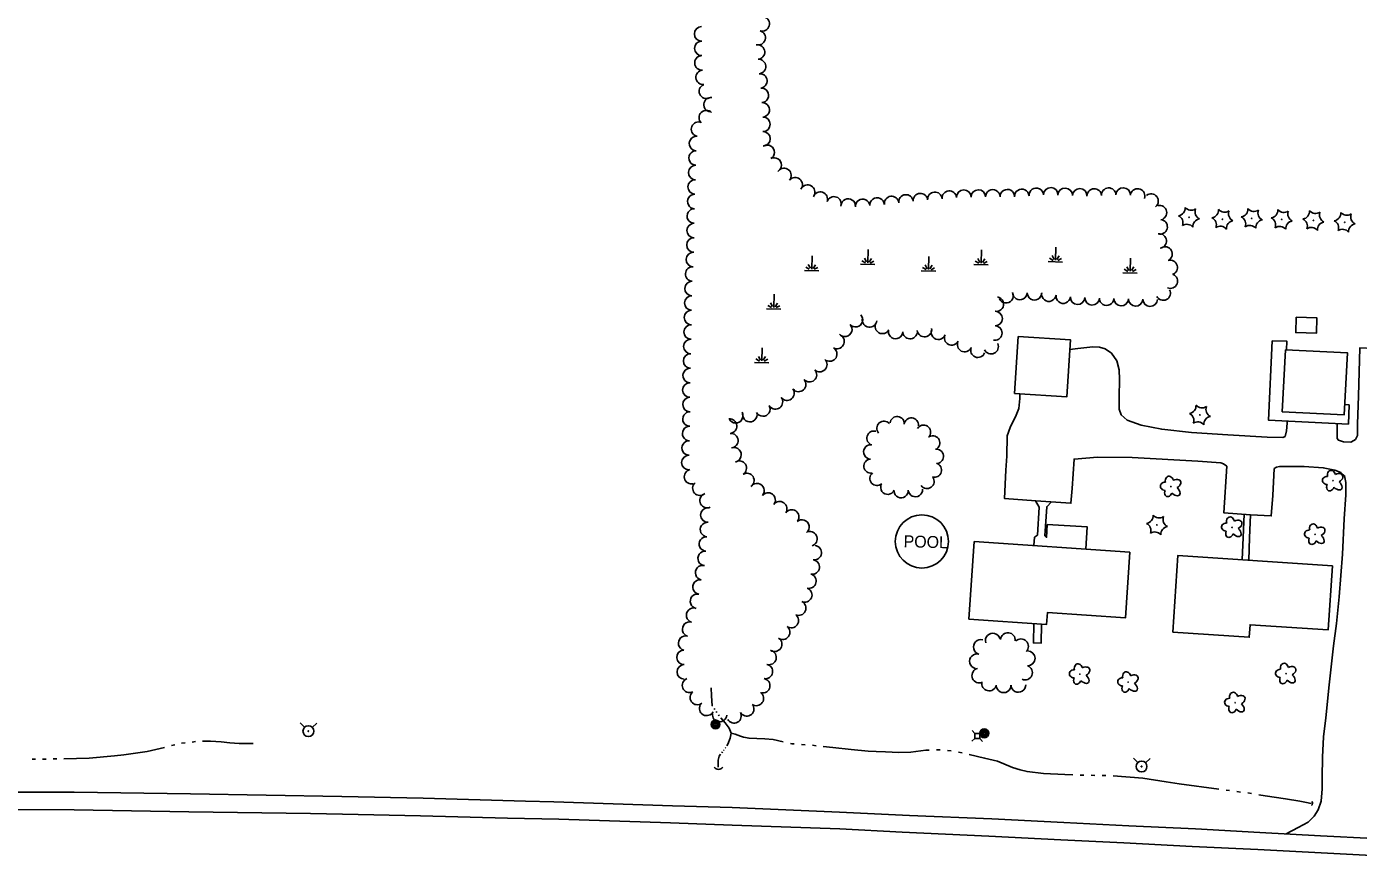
# Model space of a CAD drawing. Extents: x 588843 to 2552415, y 180129 to 269402.
# Drawn here: x 602868 to 603539, y 183578 to 183995 of the extents above; entities that cross this region are included whole.
import ezdxf

# ---------------------------------------------------------------- set-up
doc = ezdxf.new("R2010")
doc.units = 0
for name, color, linetype in [('E_BLD', 7, 'Continuous'), ('E_BLD_Dash', 7, 'Continuous'), ('E_BLD_HvyDash', 7, 'Continuous'), ('E_DRN', 7, 'Continuous'), ('E_DWY', 7, 'Continuous'), ('E_LAND_TreeLine_P', 7, 'Continuous'), ('E_LAND_Vegetation', 7, 'Continuous'), ('E_MISCPROP', 7, 'Continuous'), ('E_MISCPROP_Dash', 7, 'Continuous'), ('E_MISCPROP_Text', 7, 'Continuous'), ('E_PATH_Sidewalk', 7, 'Continuous'), ('E_RDWY', 7, 'Continuous'), ('E_RDWY_Gravel', 7, 'Continuous'), ('E_UTL_AG_Bold', 7, 'Continuous'), ('E_UTL_WHydrant', 7, 'Continuous'), ('E_WTR_P', 7, 'Continuous'), ('E_WTR_Wetland', 7, 'Continuous')]:
    doc.layers.add(name, color=color, linetype=linetype)

# ---------------------------------------------------------------- blocks, each defined once
blk = doc.blocks.new('HYD_3')
at = {"layer": 'E_UTL_WHydrant'}
for p, q in [((-12.6, 12.6), (-27.3, 27.3)), ((12.6, 12.6), (27.3, 27.3))]:
    blk.add_line(p, q, dxfattribs=at)
for radius in [18, 1.38]:
    blk.add_circle((0, 0), radius, dxfattribs=at)
blk = doc.blocks.new('CULV2_4')
at = {"layer": 'E_DRN'}
blk.add_arc((65, 48), 80.7, 216.8699, 323.1301, dxfattribs=at)
blk = doc.blocks.new('PED_3')
at = {"layer": 'E_UTL_AG_Bold'}
for p, q in [((-8.2, 8.2), (-17.5, 17.5)), ((8.2, 8.2), (17.5, 17.5)), ((-8.2, -8.2), (-17.5, -17.5)), ((8.2, -8.2), (17.5, -17.5))]:
    blk.add_line(p, q, dxfattribs=at)
blk.add_lwpolyline([(-8.2, -8.2), (8.2, -8.2), (8.2, 8.2), (-8.2, 8.2)], close=True, dxfattribs=at)
blk = doc.blocks.new('POLE_3')
at = {"layer": 'E_MISCPROP'}
for radius in [14.6, 11, 7.32, 3.66]:
    blk.add_circle((0, 0), radius, dxfattribs=at)
blk = doc.blocks.new('POOL')
at = {"layer": 'E_MISCPROP_Dash'}
blk.add_text('POOL', height=39.37, dxfattribs=at).set_placement((-68.1, -19.7))
blk = doc.blocks.new('MAR_3')
at = {"layer": 'E_WTR_Wetland'}
for p, q in [((-0.1, 48.7), (-0.1, 5.3)), ((-24, 0), (23.7, 0)), ((-20, 11.5), (-8.1, 4.8)), ((-4.5, 7.8), (-11.6, 20.2)), ((4.6, 7.8), (11.7, 20.2)), ((20, 11.5), (8.1, 4.8))]:
    blk.add_line(p, q, dxfattribs=at)
blk = doc.blocks.new('DTRE_4')
at = {"layer": 'E_LAND_Vegetation'}
blk.add_circle((-0.6, 0), 0.601, dxfattribs=at)
for centre, major_axis, ratio in [((-19.3, 0.5), (16.2, -0.4), 0.832022), ((-6.1, 17.5), (4.5, -16.3), 0.782863), ((13.3, 9), (-17.3, -9.6), 0.691916), ((-8.2, -17.2), (5.9, 15.9), 0.716896), ((11.6, -12.2), (-16.4, 15), 0.560249)]:
    blk.add_ellipse(centre, major_axis=major_axis, ratio=ratio, start_param=1.570796, end_param=4.712389, dxfattribs=at)
blk = doc.blocks.new('CTRE_4')
at = {"layer": 'E_LAND_Vegetation'}
blk.add_circle((0, 0), 0.733, dxfattribs=at)
for centre, start, end in [((-45.4, -19.3), 340.2113, 65.9762), ((-39.3, 29.4), 280.2067, 5.9716), ((5.9, 49), 220.2113, 305.9762), ((45.4, 19.3), 160.2113, 245.9762), ((-5.9, -49), 40.2113, 125.9762), ((39.5, -29.6), 100.2511, 185.9272)]:
    blk.add_arc(centre, 25.8, start, end, dxfattribs=at)

msp = doc.modelspace()

# ---------------------------------------------------------------- linework, layer by layer
at = {"layer": 'E_BLD'}
for points in [[(603507.7, 183848.61), (603518.13, 183848.23), (603517.85, 183840.45), (603507.41, 183840.83)], [(603367.75, 183838.8), (603394.03, 183837.11), (603392.17, 183808.47), (603365.9, 183810.17)], [(603502.22, 183832.2), (603533.43, 183830.66), (603531.89, 183799.44), (603500.69, 183800.98)], [(603423.95, 183730.23), (603345.53, 183735.61), (603342.85, 183696.55), (603381.96, 183693.87), (603382.37, 183699.81), (603421.68, 183697.12)], [(603525.89, 183723.42), (603448.15, 183728.59), (603445.59, 183690), (603484, 183687.45), (603484.42, 183693.69), (603523.74, 183691.08)]]:
    msp.add_lwpolyline(points, close=True, dxfattribs=at)
at = {"layer": 'E_BLD_Dash'}
msp.add_circle((603319.2, 183735.64), 13.4, dxfattribs=at)
at = {"layer": 'E_BLD_HvyDash'}
msp.add_lwpolyline([(603532.14, 183804.57), (603534.29, 183804.42), (603533.93, 183794.77), (603493.67, 183796.75), (603495.64, 183836.62), (603502.93, 183836.52), (603502.8, 183832.17)], dxfattribs=at)
at = {"layer": 'E_DWY'}
for points in [[(603393.71, 183832.27), (603397.8, 183832.8), (603405.22, 183833.69), (603408.57, 183833.4), (603411.4, 183832.63), (603414.59, 183830.38), (603417.35, 183826.56), (603418.61, 183822.09), (603418.77, 183817.25), (603418.53, 183808.39), (603418.56, 183802.18), (603419.47, 183799.39), (603422.55, 183796.65), (603429.68, 183794.19), (603439.97, 183792.13), (603455.01, 183790.44), (603473.31, 183789.26), (603493.09, 183788.13), (603500.88, 183788.02), (603502.08, 183788.57), (603502.74, 183791.32), (603503.14, 183795.25), (603503.19, 183795.84)], [(603528.37, 183794.76), (603528.3, 183792.5), (603528.23, 183789.74), (603528.27, 183787.57), (603528.93, 183786.66), (603531.57, 183785.8), (603535.12, 183785.71), (603536.72, 183786.45), (603537.52, 183786.92), (603538.56, 183789.06), (603538.62, 183794.88), (603539, 183808.86), (603539.66, 183833.09), (603553.44, 183832.52), (603553.36, 183829.57), (603563.49, 183828.8), (603561.79, 183794.94), (603561.71, 183792.28), (603562.88, 183791.56), (603564.74, 183791.31), (603564.95, 183795.15), (603565.14, 183798.32)], [(603502.55, 183588.39), (603508.66, 183591.55), (603513.76, 183594.27), (603516.8, 183597.34), (603518.76, 183600.54), (603520.25, 183604.84), (603520.72, 183611.03), (603520.68, 183616.75), (603520.96, 183627.09), (603521.43, 183637.33), (603522.58, 183646.76), (603524.31, 183663.47), (603526.52, 183683.03), (603528.01, 183694.42), (603529.26, 183707.8), (603530.92, 183729.24), (603531.9, 183747.05), (603532.62, 183759.16), (603532.69, 183765.37), (603532, 183768.74), (603530.17, 183770.36), (603527.15, 183771.63), (603521.26, 183772.78), (603511.72, 183773.43), (603499.3, 183773.47), (603497.71, 183773.02), (603496.61, 183772.36), (603495.95, 183758.87), (603495.08, 183748.55), (603484.74, 183749.12), (603471.26, 183749.98), (603472.79, 183773.5), (603471.14, 183774.73), (603469.78, 183775.16), (603458.07, 183776.07), (603425, 183777.95), (603407.56, 183778.13), (603395.8, 183777.17), (603394.91, 183762.31), (603394.21, 183754.93), (603376.6, 183756.1), (603360.86, 183757.22), (603361.45, 183771.59), (603361.93, 183778.68), (603362.21, 183788.82), (603363.61, 183793.02), (603366.73, 183799.25), (603368, 183802.56), (603368.44, 183807.68), (603368.5, 183810)]]:
    msp.add_lwpolyline(points, dxfattribs=at)
at = {"layer": 'E_LAND_TreeLine_P'}
for centre, radius, start, end in [((603208.29, 183991.22), 3.65, 90.42048, 270.42048), ((603238.79, 183996.29), 3.65, 254.03886, 74.03886), ((603208.35, 183983.92), 3.65, 90.42048, 270.42048), ((603236.78, 183989.27), 3.65, 254.03886, 74.03886), ((603236.42, 183982.08), 3.65, 274.20817, 94.20817), ((603208.42, 183976.62), 3.65, 95.09997, 275.09997), ((603236.95, 183974.8), 3.65, 274.25227, 94.25227), ((603209.07, 183969.34), 3.65, 95.09997, 275.09997), ((603237.6, 183967.52), 3.65, 276.48125, 96.48125), ((603210.68, 183962.32), 3.65, 114.17625, 294.17625), ((603238.35, 183960.26), 3.65, 273.60409, 93.60409), ((603213.02, 183955.56), 3.65, 82.82796, 262.82796), ((603238.81, 183952.97), 3.65, 273.60409, 93.60409), ((603210.66, 183949.03), 3.65, 44.52647, 224.52647), ((603239.16, 183945.67), 3.65, 270.30816, 90.30816), ((603206.71, 183943.23), 3.65, 79.35526, 259.35526), ((603239.19, 183938.37), 3.65, 270.30816, 90.30816), ((603205.71, 183936.02), 3.65, 88.44554, 268.44554), ((603241.32, 183931.61), 3.65, 298.78879, 118.78879), ((603205.51, 183928.72), 3.65, 88.44554, 268.44554), ((603244.84, 183925.21), 3.65, 298.78879, 118.78879), ((603205.3, 183921.42), 3.65, 88.03036, 268.03036), ((603249.77, 183919.97), 3.65, 320.19112, 140.19112), ((603205.05, 183914.12), 3.65, 88.03036, 268.03036), ((603255.39, 183915.3), 3.65, 320.19112, 140.19112), ((603261.63, 183911.53), 3.65, 329.939, 149.939), ((603384.08, 183910.21), 3.65, 357.96408, 177.96408), ((603420.56, 183910.12), 3.65, 358.44554, 178.44554), ((603204.82, 183906.82), 3.65, 88.44554, 268.44554), ((603268.02, 183908.01), 3.65, 340.892, 160.892), ((603274.92, 183905.62), 3.65, 340.892, 160.892), ((603282.09, 183904.55), 3.65, 355.61143, 175.61143), ((603289.37, 183904.42), 3.65, 5.02749, 185.02749), ((603296.65, 183905.06), 3.65, 5.02749, 185.02749), ((603303.92, 183905.81), 3.65, 6.44301, 186.44301), ((603311.17, 183906.63), 3.65, 6.44301, 186.44301), ((603318.45, 183907.28), 3.65, 5.04546, 185.04546), ((603325.73, 183907.92), 3.65, 4.91147, 184.91147), ((603333, 183908.54), 3.65, 4.91147, 184.91147), ((603340.29, 183909.02), 3.65, 0.55364, 180.55364), ((603347.59, 183909.09), 3.65, 0.55364, 180.55364), ((603354.89, 183909.16), 3.65, 0.81505, 180.81505), ((603362.2, 183909.27), 3.65, 0.81505, 180.81505), ((603369.5, 183909.42), 3.65, 4.02815, 184.02815), ((603376.79, 183909.93), 3.65, 4.02815, 184.02815), ((603391.37, 183909.95), 3.65, 357.96408, 177.96408), ((603398.67, 183909.68), 3.65, 357.88384, 177.88384), ((603405.97, 183909.63), 3.65, 3.06969, 183.06969), ((603413.27, 183910.02), 3.65, 3.06969, 183.06969), ((603427.81, 183909.63), 3.65, 340.45821, 160.45821), ((603434.6, 183907.05), 3.65, 309.23136, 129.23136), ((603204.62, 183899.51), 3.65, 88.44554, 268.44554), ((603438.81, 183901.19), 3.65, 282.01598, 102.01598), ((603204.49, 183892.21), 3.65, 89.4333, 269.4333), ((603439.15, 183894.09), 3.65, 253.64878, 73.64878), ((603204.42, 183884.91), 3.65, 89.4333, 269.4333), ((603438.73, 183886.93), 3.65, 275.68246, 95.68246), ((603204.14, 183877.61), 3.65, 87.74685, 267.74685), ((603441.65, 183880.39), 3.65, 300.68801, 120.68801), ((603203.78, 183870.31), 3.65, 87.00142, 267.00142), ((603444.27, 183873.61), 3.65, 286.88049, 106.88049), ((603444.31, 183866.74), 3.65, 246.76325, 66.76325), ((603203.45, 183863.02), 3.65, 88.91325, 268.91325), ((603361.58, 183859.39), 3.65, 202.28428, 22.28428), ((603368.55, 183860.99), 3.65, 178.88627, 358.88627), ((603375.86, 183860.85), 3.65, 178.88627, 358.88627), ((603383.12, 183860.15), 3.65, 172.10535, 352.10535), ((603440.67, 183860.73), 3.65, 207.43436, 27.43436), ((603203.31, 183855.72), 3.65, 88.91325, 268.91325), ((603356.71, 183855.14), 3.65, 261.63649, 81.63649), ((603390.35, 183859.15), 3.65, 172.10535, 352.10535), ((603397.63, 183858.63), 3.65, 177.6867, 357.6867), ((603404.93, 183858.34), 3.65, 177.6867, 357.6867), ((603412.23, 183858.11), 3.65, 178.44554, 358.44554), ((603419.53, 183857.92), 3.65, 178.78257, 358.78257), ((603426.83, 183857.76), 3.65, 178.78257, 358.78257), ((603434.13, 183857.61), 3.65, 178.78257, 358.78257), ((603203.17, 183848.41), 3.65, 88.91325, 268.91325), ((603285.78, 183847.34), 3.65, 222.15337, 42.15337), ((603292.83, 183847.2), 3.65, 173.61512, 353.61512), ((603356.07, 183847.88), 3.65, 269.57996, 89.57996), ((603203.03, 183841.11), 3.65, 88.91325, 268.91325), ((603280.37, 183842.44), 3.65, 222.15337, 42.15337), ((603299.31, 183843.92), 3.65, 151.45765, 331.45765), ((603305.98, 183841.37), 3.65, 178.44554, 358.44554), ((603313.27, 183841.32), 3.65, 188.17312, 8.17312), ((603320.5, 183842.35), 3.65, 188.17312, 8.17312), ((603327.48, 183840.99), 3.65, 159.81096, 339.81096), ((603355.93, 183840.59), 3.65, 258.21074, 78.21074), ((603202.88, 183833.81), 3.65, 88.7949, 268.7949), ((603276.45, 183836.33), 3.65, 240.03288, 60.03288), ((603334.18, 183838.11), 3.65, 152.9822, 332.9822), ((603340.69, 183834.79), 3.65, 152.9822, 332.9822), ((603347.41, 183831.94), 3.65, 157.55974, 337.55974), ((603354.07, 183833.73), 3.65, 204.60711, 24.60711), ((603202.73, 183826.51), 3.65, 88.7949, 268.7949), ((603267.78, 183824.71), 3.65, 226.20465, 46.20465), ((603272.8, 183830), 3.65, 240.03288, 60.03288), ((603202.54, 183819.2), 3.65, 88.44554, 268.44554), ((603262.58, 183819.59), 3.65, 221.87619, 41.87619), ((603202.36, 183811.9), 3.65, 90.7546, 270.7546), ((603257.14, 183814.71), 3.65, 221.87619, 41.87619), ((603202.45, 183804.6), 3.65, 90.7546, 270.7546), ((603245.46, 183805.94), 3.65, 216.76565, 36.76565), ((603251.3, 183810.32), 3.65, 216.99601, 36.99601), ((603202.44, 183797.3), 3.65, 88.44554, 268.44554), ((603225.45, 183798.95), 3.65, 208.19042, 28.19042), ((603239.13, 183802.32), 3.65, 208.36475, 28.36475), ((603202.24, 183789.99), 3.65, 88.44554, 268.44554), ((603222.35, 183793.69), 3.65, 275.00824, 95.00824), ((603232.55, 183799.52), 3.65, 177.62709, 357.62709), ((603300.12, 183792.63), 3.59, 41.36298, 221.36298), ((603306.75, 183794.99), 3.59, 354.26062, 174.26062), ((603313.89, 183794.27), 3.59, 354.26062, 174.26062), ((603320.02, 183790.64), 3.59, 327.72664, 147.72664), ((603202.04, 183782.69), 3.65, 88.44554, 268.44554), ((603222.99, 183786.41), 3.65, 275.00824, 95.00824), ((603295.05, 183787.68), 3.59, 73.27263, 253.27263), ((603324.65, 183785.24), 3.59, 307.33004, 127.33004), ((603224.61, 183779.3), 3.65, 283.34424, 103.34424), ((603293.44, 183780.74), 3.59, 87.56414, 267.56414), ((603326.51, 183778.5), 3.59, 277.90786, 97.90786), ((603201.88, 183775.4), 3.65, 90.56664, 270.56664), ((603227.2, 183772.56), 3.65, 301.8781, 121.8781), ((603293.59, 183773.59), 3.59, 97.60789, 277.60789), ((603325.5, 183771.55), 3.59, 253.30456, 73.30456), ((603203.21, 183768.25), 3.65, 103.42717, 283.42717), ((603231.06, 183766.36), 3.65, 301.8781, 121.8781), ((603296.61, 183767.42), 3.59, 130.95599, 310.95599), ((603321.76, 183765.87), 3.59, 215.64535, 35.64535), ((603207.41, 183762.47), 3.65, 132.36462, 312.36462), ((603236.16, 183761.22), 3.65, 319.04488, 139.04488), ((603241.76, 183756.54), 3.65, 322.66946, 142.66946), ((603302.01, 183762.93), 3.59, 155.34872, 335.34872), ((603308.76, 183761.22), 3.59, 184.15613, 4.15613), ((603315.92, 183761.74), 3.59, 184.15613, 4.15613), ((603211.03, 183756.19), 3.65, 116.20408, 296.20408), ((603247.6, 183752.15), 3.65, 325.3342, 145.3342), ((603211.43, 183748.96), 3.65, 90.58644, 270.58644), ((603253.61, 183748), 3.65, 325.3342, 145.3342), ((603258.78, 183742.91), 3.65, 310.71923, 130.71923), ((603211.23, 183741.66), 3.65, 85.86252, 265.86252), ((603262.85, 183736.99), 3.65, 287.47115, 107.47115), ((603210.7, 183734.38), 3.65, 85.86252, 265.86252), ((603264.96, 183730.02), 3.65, 262.24209, 82.24209), ((603210.08, 183727.1), 3.65, 84.75416, 264.75416), ((603263.97, 183722.78), 3.65, 262.24209, 82.24209), ((603208.77, 183719.92), 3.65, 78.47348, 258.47348), ((603207.44, 183712.74), 3.65, 80.31544, 260.31544), ((603262.32, 183715.68), 3.65, 255.37622, 75.37622), ((603206.21, 183705.54), 3.65, 80.31544, 260.31544), ((603260.21, 183708.7), 3.65, 245.48177, 65.48177), ((603204.25, 183698.51), 3.65, 74.10192, 254.10192), ((603257.18, 183702.06), 3.65, 245.48177, 65.48177), ((603202.25, 183691.48), 3.65, 74.10192, 254.10192), ((603249.11, 183689.95), 3.65, 233.29687, 53.29687), ((603253.48, 183695.81), 3.65, 233.29687, 53.29687), ((603200.24, 183684.46), 3.65, 74.10192, 254.10192), ((603245.05, 183683.88), 3.65, 236.56594, 56.56594), ((603348.88, 183682.51), 3.71, 74.94981, 254.94981), ((603354.88, 183685.71), 3.71, 16.50601, 196.50601), ((603362.51, 183685.99), 3.71, 354.20915, 174.20915), ((603369.09, 183682.84), 3.71, 314.9937, 134.9937), ((603199.39, 183677.27), 3.65, 92.25962, 272.25962), ((603242.24, 183677.24), 3.65, 254.7879, 74.7879), ((603346.95, 183675.34), 3.71, 74.94981, 254.94981), ((603372.44, 183676.8), 3.71, 270.13023, 90.13023), ((603199.56, 183669.97), 3.65, 90.03668, 270.03668), ((603240.38, 183670.18), 3.65, 259.33418, 79.33418), ((603371.11, 183669.64), 3.71, 246.85023, 66.85023), ((603202.2, 183663.21), 3.65, 113.09231, 293.09231), ((603239.03, 183663), 3.65, 259.33418, 79.33418), ((603348.09, 183668.11), 3.71, 103.06642, 283.06642), ((603206.1, 183657.09), 3.65, 127.34276, 307.34276), ((603235.84, 183656.6), 3.65, 234.91507, 54.91507), ((603353.05, 183664.14), 3.71, 166.62405, 346.62405), ((603360.35, 183663.23), 3.71, 181.45833, 1.45833), ((603367.78, 183663.42), 3.71, 181.45833, 1.45833), ((603210.8, 183651.6), 3.65, 151.88049, 331.88049), ((603230.98, 183651.36), 3.65, 208.91109, 28.91109), ((603217.35, 183648.52), 3.65, 173.56627, 353.56627), ((603224.59, 183647.83), 3.65, 208.91109, 28.91109)]:
    msp.add_arc(centre, radius, start, end, dxfattribs=at)
at = {"layer": 'E_PATH_Sidewalk'}
for points in [[(603376.44, 183756.11), (603378.22, 183752.96), (603377.35, 183738.89), (603375.84, 183737.75), (603375.58, 183733.55)], [(603384.4, 183755.58), (603382.07, 183753.15), (603381.08, 183738.49), (603381.95, 183737.68), (603382.32, 183744.17), (603402.49, 183742.94), (603401.82, 183731.75)], [(603481.44, 183749.33), (603481.01, 183737.65), (603480.54, 183726.44)], [(603484.7, 183749.13), (603484.16, 183737.47), (603483.78, 183726.22)], [(603375.64, 183694.3), (603375.38, 183684.53), (603379.22, 183684.43), (603379.48, 183694.04)]]:
    msp.add_lwpolyline(points, dxfattribs=at)
at = {"layer": 'E_RDWY'}
msp.add_lwpolyline([(602842.93, 183600.63), (602892.28, 183600.55), (602950.12, 183599.57), (603011.41, 183598.69), (603027.37, 183598.36), (603066.67, 183597.49), (603110.51, 183596.4), (603136.32, 183595.9), (603192.65, 183593.97), (603223.67, 183592.84), (603277.93, 183590.87), (603309.33, 183589.33), (603352.84, 183587.26), (603389.17, 183585.39), (603420.96, 183583.83), (603455.32, 183582.01), (603488.3, 183580.53), (603545.68, 183577.59)], dxfattribs=at)
at = {"layer": 'E_RDWY_Gravel'}
msp.add_lwpolyline([(602842.66, 183609.48), (602892.33, 183609.42), (602950.96, 183608.61), (603027.11, 183607.24), (603068.1, 183606.32), (603119.61, 183604.92), (603133.79, 183604.54), (603193.57, 183602.52), (603223.71, 183601.71), (603277.77, 183599.35), (603312.91, 183597.71), (603354.46, 183595.99), (603390.69, 183594.22), (603423.37, 183592.54), (603456.94, 183590.94), (603489.32, 183589.17), (603519.93, 183587.36), (603546.61, 183586.14)], dxfattribs=at)
at = {"layer": 'E_WTR_P'}
for points in [[(603213.14, 183662.01), (603213.23, 183657.97), (603213.58, 183652.93), (603213.78, 183652.66)], [(603214.52, 183651.59), (603214.89, 183651.06)], [(603215.64, 183649.99), (603216.01, 183649.46)], [(603216.76, 183648.39), (603216.81, 183648.31), (603217.16, 183647.88)], [(603217.99, 183646.89), (603220.15, 183644.28), (603222.15, 183641.66), (603223.17, 183639.17)], [(603223.17, 183639.17), (603222.7, 183636.62), (603221.53, 183633.5), (603220.98, 183632.71)], [(603249.4, 183634.79), (603244.37, 183635.93), (603240.14, 183636.34), (603236.1, 183636.45), (603232.16, 183636.56), (603229.42, 183637.13), (603227.86, 183637.66), (603225.22, 183638.62), (603223.17, 183639.17)], [(602941.26, 183632.85), (602942.97, 183633.31)], [(602946.41, 183634.05), (602948.17, 183634.26)], [(602951.68, 183634.67), (602953.43, 183634.88)], [(602956.96, 183635.03), (602960.96, 183635.15), (602966.37, 183634.8), (602970.69, 183634.29), (602975.41, 183633.87), (602979.36, 183633.96), (602981.53, 183634), (602982.51, 183633.97)], [(603254.83, 183633.72), (603253.78, 183633.8), (603253.01, 183633.98)], [(603260.36, 183633.3), (603258.52, 183633.44)], [(603265.88, 183632.81), (603264.04, 183633.01)], [(603296.21, 183629.89), (603292.12, 183630), (603283.56, 183630.93), (603274.32, 183631.87), (603269.55, 183632.4)], [(602871.16, 183625.95), (602871.3, 183625.95), (602872.93, 183625.98)], [(602876.46, 183626.04), (602878.23, 183626.07)], [(602881.76, 183626.13), (602883.53, 183626.16)], [(602887.06, 183626.23), (602899.9, 183626.45), (602912.61, 183627.76)], [(602912.62, 183627.76), (602917.4, 183628.25), (602929.17, 183629.9), (602937.84, 183631.98)], [(603217.83, 183628.56), (603217.04, 183627.61), (603216.59, 183625.55), (603216.59, 183622)], [(603218.74, 183629.66), (603218.44, 183629.29)], [(603219.61, 183630.78), (603219.34, 183630.39)], [(603220.43, 183631.94), (603220.16, 183631.55)], [(603322.93, 183630.55), (603321.21, 183630.5), (603313.59, 183629.62), (603307.57, 183629.39), (603300.88, 183629.77), (603296.21, 183629.89)], [(603328.47, 183630.68), (603328.31, 183630.7), (603326.63, 183630.65)], [(603334, 183630.22), (603332.15, 183630.37)], [(603339.42, 183629.15), (603337.62, 183629.56)], [(603368.64, 183620.73), (603364.74, 183621.82), (603357.23, 183624.98), (603350.77, 183626.54), (603343.03, 183628.32)], [(603395.23, 183618.19), (603391.16, 183618.35), (603380.43, 183618.74), (603372.17, 183619.75), (603368.64, 183620.73)], [(603400.76, 183617.99), (603400.22, 183618), (603398.92, 183618.05)], [(603406.3, 183617.88), (603404.46, 183617.92)], [(603411.84, 183617.77), (603410, 183617.81)], [(603442.14, 183614.62), (603430.44, 183616.39), (603415.53, 183617.58)], [(603468.66, 183610.86), (603448.7, 183613.63), (603442.14, 183614.62)], [(603474.16, 183610.17), (603472.33, 183610.4)], [(603479.66, 183609.48), (603477.83, 183609.71)], [(603485.15, 183608.72), (603483.33, 183609.01)], [(603515.16, 183603.65), (603512.81, 183604.2), (603509.47, 183604.88), (603502.31, 183606.06), (603492.1, 183607.62), (603488.8, 183608.15)]]:
    msp.add_lwpolyline(points, dxfattribs=at)

# ---------------------------------------------------------------- block references
at = {"layer": 'E_DRN'}
for p, xscale, yscale, rotation in [((603214.61, 183622.06), 0.033572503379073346, 0.033572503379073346, -1.554458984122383), ((603515.41, 183602.66), 0.01526022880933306, 0.01526022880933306, 88.44554097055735)]:
    msp.add_blockref('CULV2_4', p, dxfattribs=dict(at, xscale=xscale, yscale=yscale, rotation=rotation))
at = {"layer": 'E_LAND_Vegetation', "xscale": 0.1524003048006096, "yscale": 0.1524003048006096, "rotation": -1.4631437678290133}
for name, p in [('CTRE_4', (603453.7, 183898.87)), ('CTRE_4', (603470.53, 183897.92)), ('CTRE_4', (603485.32, 183898.31)), ('CTRE_4', (603500.39, 183897.8)), ('CTRE_4', (603516.34, 183897.27)), ('CTRE_4', (603532.09, 183896.35)), ('CTRE_4', (603459.18, 183799.36)), ('DTRE_4', (603444.69, 183763.29)), ('DTRE_4', (603526.29, 183766.2)), ('CTRE_4', (603437.56, 183743.96)), ('DTRE_4', (603475.48, 183742.74)), ('DTRE_4', (603517.28, 183739.24)), ('DTRE_4', (603398.86, 183668.82)), ('DTRE_4', (603502.66, 183669.06)), ('DTRE_4', (603423.2, 183664.81)), ('DTRE_4', (603477.03, 183654.47))]:
    msp.add_blockref(name, p, dxfattribs=at)
at = {"layer": 'E_MISCPROP', "xscale": 0.1524003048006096, "yscale": 0.1524003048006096, "rotation": -1.4631437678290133}
for p in [(603215.29, 183643.53), (603350.6, 183639.07)]:
    msp.add_blockref('POLE_3', p, dxfattribs=at)
at = {"layer": 'E_MISCPROP_Text', "xscale": 0.1524003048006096, "yscale": 0.1524003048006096, "rotation": -1.4631437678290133}
msp.add_blockref('POOL', (603320.38, 183735.51), dxfattribs=at)
at = {"layer": 'E_UTL_AG_Bold', "xscale": 0.1524003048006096, "yscale": 0.1524003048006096, "rotation": -1.4631437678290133}
msp.add_blockref('PED_3', (603347.12, 183637.69), dxfattribs=at)
at = {"layer": 'E_UTL_WHydrant', "xscale": 0.1524003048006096, "yscale": 0.1524003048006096, "rotation": -1.4631437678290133}
for p in [(603010.26, 183640.13), (603429.8, 183622.33)]:
    msp.add_blockref('HYD_3', p, dxfattribs=at)
at = {"layer": 'E_WTR_Wetland', "xscale": 0.1524003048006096, "yscale": 0.1524003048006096, "rotation": -1.4631437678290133}
for p in [(603291.97, 183875.16), (603349.03, 183874.99), (603386.43, 183876.44), (603263.69, 183871.98), (603322.53, 183871.76), (603424.04, 183870.88), (603244.63, 183852.68), (603238.58, 183825.74)]:
    msp.add_blockref('MAR_3', p, dxfattribs=at)

doc.saveas('drawing.dxf')
